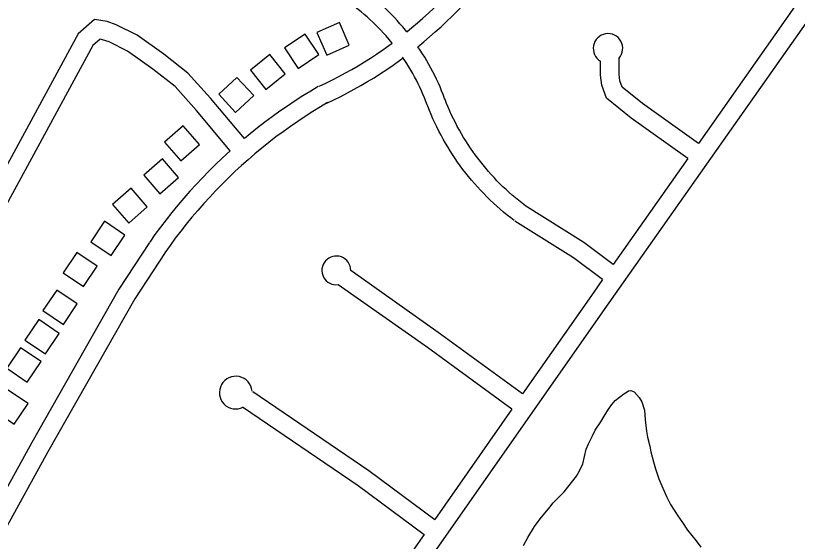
# Model space of a CAD drawing. Extents: x 3540316 to 3578335, y 553172 to 578787.
# Drawn here: x 3549815 to 3551080, y 573954 to 574805 of the extents above; entities that cross this region are included whole.
import ezdxf

# ---------------------------------------------------------------- set-up
doc = ezdxf.new("R2010")
doc.units = 0
for name, color, linetype in [('V-BLDG-OTLN', 7, 'Continuous'), ('V-ROAD-CNTR', 7, 'Continuous'), ('V-SITE-VEGE', 7, 'Continuous')]:
    doc.layers.add(name, color=color, linetype=linetype)

msp = doc.modelspace()

# ---------------------------------------------------------------- linework, layer by layer
at = {"layer": 'V-BLDG-OTLN'}
for points in [[(3550318.6, 574741.3), (3550355.2, 574757.3), (3550339.3, 574794), (3550302.6, 574778)], [(3550250.4, 574753.2), (3550272.6, 574720), (3550305.9, 574742.2), (3550283.6, 574775.5)], [(3550195.3, 574717.3), (3550220.2, 574686), (3550251.5, 574710.9), (3550226.6, 574742.2)], [(3550143.8, 574678.1), (3550171.1, 574648.8), (3550200.4, 574676), (3550173.1, 574705.3)], [(3550082.4, 574570.3), (3550112.6, 574596.6), (3550086.3, 574626.7), (3550056.2, 574600.5)], [(3550048.6, 574517.1), (3550078.7, 574543.4), (3550052.5, 574573.6), (3550022.3, 574547.3)], [(3549998.1, 574469.5), (3550028.2, 574495.7), (3550002, 574525.9), (3549971.8, 574499.6)], [(3549936.5, 574439.3), (3549969.7, 574416.9), (3549992, 574450.1), (3549958.9, 574472.5)], [(3549891.7, 574389.1), (3549924.9, 574366.7), (3549947.2, 574399.9), (3549914, 574422.2)], [(3549859.3, 574327.9), (3549892.5, 574305.6), (3549914.8, 574338.7), (3549881.6, 574361.1)], [(3549830.1, 574280.1), (3549863.3, 574257.8), (3549885.7, 574291), (3549852.5, 574313.3)], [(3549800.7, 574234.5), (3549833.9, 574212.1), (3549856.2, 574245.3), (3549823, 574267.7)], [(3549779.6, 574166.6), (3549812.8, 574144.3), (3549835.2, 574177.5), (3549802, 574199.8)]]:
    msp.add_lwpolyline(points, close=True, dxfattribs=at)
at = {"layer": 'V-ROAD-CNTR'}
for points in [[(3551932.4, 575986.2), (3551621.7, 575544.2), (3551185.4, 574923.1), (3550775.3, 574340.4), (3550357.3, 573743.1), (3550033.6, 573279.2)], [(3550448.3, 574779.2), (3550456.4, 574785.9), (3550465.5, 574793.5), (3550474.4, 574801.4), (3550483.2, 574809.3), (3550491.9, 574817.5), (3550500.3, 574825.8), (3550508.7, 574834.2), (3550516.9, 574842.8), (3550524.9, 574851.5), (3550532.9, 574860.3), (3550540.6, 574869.4), (3550548.2, 574878.5), (3550555.6, 574887.8), (3550562.9, 574897.1), (3550570, 574906.6), (3550576.9, 574916.3), (3550583.7, 574926), (3550590.3, 574935.9), (3550596.7, 574945.8), (3550602.9, 574956), (3550609, 574966.1), (3550609.7, 574967.4)], [(3550466.1, 574755), (3550466, 574755), (3550475.6, 574762.8), (3550485.1, 574770.8), (3550494.4, 574779), (3550503.6, 574787.3), (3550512.6, 574795.9), (3550521.5, 574804.5), (3550530.2, 574813.3), (3550538.8, 574822.2), (3550547.1, 574831.3), (3550555.4, 574840.5), (3550563.5, 574850), (3550571.5, 574859.5), (3550579.2, 574869.2), (3550586.8, 574879), (3550594.2, 574888.9), (3550601.4, 574899), (3550608.5, 574909.1), (3550615.4, 574919.4), (3550622.1, 574929.9), (3550628.6, 574940.4), (3550635, 574951.1), (3550636, 574952.9)], [(3550448.3, 574779.2), (3550441.6, 574787.1), (3550437.2, 574792.3), (3550432.7, 574797.3), (3550428.1, 574802.2), (3550423.5, 574807.1), (3550418.7, 574811.9), (3550413.8, 574816.6), (3550408.9, 574821.2), (3550403.9, 574825.8), (3550398.8, 574830.2), (3550393.7, 574834.5), (3550388.5, 574838.8), (3550383.1, 574843), (3550377.7, 574847.1), (3550372.3, 574851), (3550366.8, 574855), (3550361.1, 574858.8), (3550355.5, 574862.4), (3550351.3, 574865.1)], [(3550424.6, 574761), (3550414.7, 574772.5), (3550410.6, 574777.1), (3550406.3, 574781.6), (3550402, 574786.1), (3550397.6, 574790.5), (3550393.1, 574794.9), (3550388.6, 574799.2), (3550384, 574803.3), (3550379.3, 574807.4), (3550374.5, 574811.5), (3550369.7, 574815.4), (3550364.8, 574819.2), (3550359.9, 574823), (3550354.8, 574826.7), (3550349.7, 574830.3), (3550344.6, 574833.7), (3550339.3, 574837.2), (3550335.2, 574839.8)], [(3551075.7, 574819.4), (3550920.2, 574598.4)], [(3550185.3, 574606.3), (3550130.4, 574671.5), (3550093.7, 574712.4), (3550054.8, 574742.9), (3550011.6, 574773.5), (3549977.9, 574790.6), (3549963, 574795.7), (3549942.5, 574798.8), (3549916.3, 574775.8), (3549773.5, 574513), (3549470.4, 573981.2), (3549464.8, 573971.2)], [(3550162.5, 574586.7), (3550107.8, 574651.8), (3550073.1, 574690.4), (3550036.9, 574718.9), (3549996, 574747.7), (3549966.2, 574762.9), (3549955.8, 574766.4), (3549951.8, 574767), (3549940.2, 574756.8), (3549799.7, 574498.4), (3549496.5, 573966.5), (3549383.3, 573763)], [(3550306.2, 574691.1), (3550317.1, 574696.2), (3550327.7, 574701.4), (3550338.2, 574706.9), (3550348.8, 574712.5), (3550359.1, 574718.3), (3550369.3, 574724.3), (3550379.5, 574730.4), (3550389.5, 574736.7), (3550399.4, 574743.2), (3550409.2, 574750), (3550418.9, 574756.8), (3550424.6, 574761)], [(3550509.5, 574671.2), (3550507.1, 574677.5), (3550504.6, 574683.8), (3550502, 574689.9), (3550499.3, 574696.1), (3550496.4, 574702.3), (3550493.5, 574708.3), (3550490.4, 574714.4), (3550487.3, 574720.4), (3550484, 574726.3), (3550480.6, 574732.2), (3550477.2, 574737.9), (3550473.7, 574743.6), (3550470, 574749.4), (3550466.2, 574755), (3550466.1, 574755)], [(3550319, 574663.9), (3550330.1, 574669.1), (3550341.2, 574674.6), (3550352.2, 574680.3), (3550363.2, 574686.2), (3550374, 574692.3), (3550384.6, 574698.5), (3550395.3, 574704.9), (3550405.8, 574711.5), (3550416.1, 574718.3), (3550426.4, 574725.3), (3550436.4, 574732.5), (3550442.3, 574736.8)], [(3550481.4, 574660.7), (3550479.2, 574666.6), (3550476.9, 574672.3), (3550474.4, 574678.1), (3550471.9, 574683.8), (3550469.3, 574689.4), (3550466.6, 574695), (3550463.8, 574700.6), (3550460.9, 574706.1), (3550457.9, 574711.5), (3550454.8, 574717), (3550451.5, 574722.3), (3550448.3, 574727.6), (3550444.9, 574732.8), (3550441.4, 574738), (3550442.3, 574736.8)], [(3550920.2, 574598.4), (3550829.5, 574663.1), (3550796.9, 574689.5), (3550793.2, 574699.9), (3550791.9, 574710.6), (3550792, 574719.2), (3550791.8, 574736.5)], [(3550903, 574573.9), (3550811.4, 574639.2), (3550771.4, 574671.5), (3550763.8, 574693), (3550761.9, 574708.9), (3550762, 574719.4), (3550762, 574732.4)], [(3550304.7, 574690.4), (3550292.7, 574683.3), (3550280, 574675.4), (3550267.4, 574667.4), (3550254.9, 574659), (3550242.5, 574650.5), (3550230.4, 574641.7), (3550218.3, 574632.8), (3550206.5, 574623.6), (3550194.7, 574614.2), (3550185.3, 574606.3)], [(3550640.4, 574497.5), (3550634.8, 574501.7), (3550629.5, 574505.9), (3550624.3, 574510.2), (3550619, 574514.7), (3550613.9, 574519.2), (3550608.9, 574523.8), (3550603.9, 574528.5), (3550599, 574533.2), (3550594.2, 574538.1), (3550589.5, 574543.1), (3550584.9, 574548.1), (3550580.3, 574553.2), (3550575.9, 574558.4), (3550571.6, 574563.6), (3550567.3, 574569), (3550563.1, 574574.4), (3550559, 574579.9), (3550555.1, 574585.4), (3550551.2, 574591), (3550547.4, 574596.7), (3550543.7, 574602.5), (3550540.2, 574608.3), (3550536.7, 574614.2), (3550533.3, 574620.1), (3550530, 574626.1), (3550526.9, 574632.2), (3550523.8, 574638.3), (3550520.8, 574644.4), (3550518, 574650.6), (3550515.3, 574656.9), (3550512.6, 574663.2), (3550510.1, 574669.5), (3550509.5, 574671.2)], [(3550320, 574664.6), (3550308.3, 574657.7), (3550296, 574650), (3550283.8, 574642.2), (3550271.8, 574634.2), (3550259.8, 574625.9), (3550248.1, 574617.5), (3550236.4, 574608.9), (3550225, 574600), (3550213.6, 574590.9), (3550202.5, 574581.7), (3550191.5, 574572.2), (3550180.7, 574562.6), (3550170, 574552.8), (3550159.6, 574542.8), (3550149.3, 574532.6), (3550139.1, 574522.2), (3550129.2, 574511.7), (3550119.5, 574501.1), (3550109.9, 574490.1), (3550100.5, 574479.1), (3550091.3, 574467.9), (3550082.4, 574456.5), (3550073.5, 574444.9), (3550065, 574433.4), (3550056.6, 574421.4)], [(3550622.2, 574473.6), (3550616.4, 574478), (3550610.7, 574482.6), (3550605, 574487.2), (3550599.4, 574492), (3550593.8, 574496.9), (3550588.5, 574501.8), (3550583.1, 574506.8), (3550577.8, 574512), (3550572.7, 574517.2), (3550567.6, 574522.6), (3550562.7, 574528), (3550557.8, 574533.4), (3550552.9, 574539.1), (3550548.3, 574544.7), (3550543.7, 574550.5), (3550539.2, 574556.2), (3550534.8, 574562.2), (3550530.5, 574568.1), (3550526.3, 574574.2), (3550522.3, 574580.3), (3550518.3, 574586.5), (3550514.5, 574592.8), (3550510.7, 574599.1), (3550507.1, 574605.5), (3550503.6, 574612), (3550500.2, 574618.5), (3550496.9, 574625.1), (3550493.7, 574631.7), (3550490.6, 574638.4), (3550487.7, 574645.1), (3550484.9, 574651.9), (3550482.1, 574658.7), (3550481.4, 574660.7)], [(3550162.5, 574586.7), (3550149.5, 574574.7), (3550138.7, 574564.3), (3550128, 574553.8), (3550117.5, 574543), (3550107.2, 574532.1), (3550097.1, 574521), (3550087.2, 574509.7), (3550077.5, 574498.3), (3550067.9, 574486.7), (3550058.7, 574474.8), (3550049.6, 574463), (3550040.6, 574450.9), (3550032, 574438.7)], [(3550903, 574573.9), (3550782.4, 574402.6)], [(3550782.4, 574402.6), (3550734.8, 574438), (3550639.3, 574498.2)], [(3550765.2, 574378.1), (3550717.9, 574413.2), (3550623.3, 574472.8)], [(3550031.7, 574438.2), (3549982.3, 574362.5), (3549841.2, 574114.2), (3549631.8, 573734.4), (3549572.3, 573630.7)], [(3550056.9, 574421.8), (3550008, 574346.9), (3549867.4, 574099.5), (3549658, 573719.7), (3549598.5, 573616)], [(3550635.7, 574193.1), (3550499.1, 574292.5), (3550357.6, 574392.7)], [(3550618.5, 574168.5), (3550481.6, 574268.2), (3550337.1, 574369.8)], [(3550765.2, 574378.1), (3550750.8, 574357.6), (3550635.7, 574193.1)], [(3550199.2, 574196.9), (3550386.8, 574069.3), (3550493.4, 573989.9)], [(3550182.3, 574172.1), (3550369.4, 574044.9), (3550476.2, 573965.3)], [(3550618.5, 574168.5), (3550493.4, 573989.9)], [(3550476.2, 573965.3), (3550342.7, 573774.6)]]:
    msp.add_lwpolyline(points, dxfattribs=at)
for centre, radius, start, end in [((3550773.9, 574752.3), 23.9, 318.6461, 239.6776), ((3550334.1, 574393), 23.3, 0.193, 277.4369), ((3550171.4, 574195.2), 26.5, 5.2538, 296.6359)]:
    msp.add_arc(centre, radius, start, end, dxfattribs=at)
at = {"layer": 'V-SITE-VEGE'}
msp.add_lwpolyline([(3550637.3, 573947.9), (3550644.1, 573960.9), (3550655.1, 573978.3), (3550664.1, 573990.7), (3550679.9, 574009.8), (3550685.2, 574016.8), (3550703.2, 574034.8), (3550722.7, 574059.8), (3550727.9, 574068.4), (3550733.1, 574079.8), (3550738.7, 574103.5), (3550742.3, 574112.1), (3550748.1, 574124), (3550753.3, 574134.3), (3550762.2, 574147.9), (3550767.5, 574157.1), (3550774.8, 574168.4), (3550780.1, 574176), (3550785.4, 574182.6), (3550799.7, 574193), (3550805.1, 574196.3), (3550807.2, 574197.9), (3550810.9, 574198.5), (3550816.3, 574196.4), (3550824.5, 574187.4), (3550828.9, 574180.5), (3550832.9, 574166.6), (3550834.2, 574151), (3550835.4, 574141.9), (3550836, 574132.8), (3550837.8, 574123.2), (3550841.7, 574108.7), (3550843.5, 574099.1), (3550847.5, 574083), (3550850.9, 574071.8), (3550856.4, 574055.8), (3550860.9, 574044.5), (3550868.7, 574026.9), (3550875.3, 574014.1), (3550886.8, 573996), (3550894.5, 573984.9), (3550902.7, 573972.6), (3550916.4, 573955.1), (3550924.1, 573945)], dxfattribs=at)

doc.saveas('drawing.dxf')
